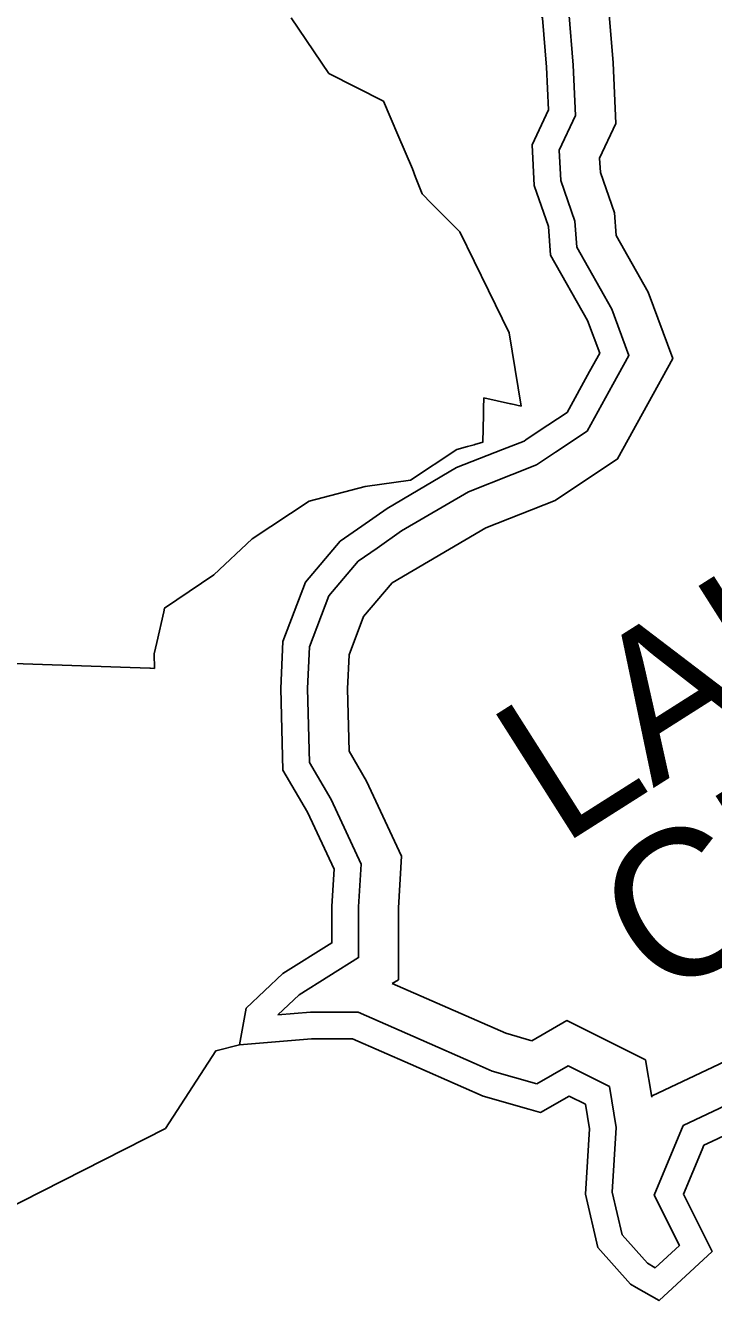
# Model space of a CAD drawing. Extents: x 2001466 to 31450019, y -30647475 to 847247.
# Drawn here: x 31443158 to 31444852, y -30633935 to -30630794 of the extents above; entities that cross this region are included whole.
import ezdxf

# ---------------------------------------------------------------- set-up
doc = ezdxf.new("R2010")
doc.units = 0
for name, color, linetype in [('Exist Boundary Political City Limit New', 7, 'Continuous'), ('Exist Hydrographic Buffer Line', 7, 'Continuous'), ('Exist Hydrographic Creek Single Shore', 7, 'Continuous'), ('Exist Hydrographic Lake Shore', 7, 'Continuous'), ('Exist Hydrographic Lake Shore Label', 7, 'Continuous'), ('Map Preparation Boundary City Limit Buffer Line', 7, 'Continuous')]:
    doc.layers.add(name, color=color, linetype=linetype)

msp = doc.modelspace()

# ---------------------------------------------------------------- linework, layer by layer
at = {"layer": 'Exist Boundary Political City Limit New'}
msp.add_lwpolyline([(31443811.8, -30630775.3), (31443904.9, -30630912.6), (31444038.9, -30630980.8), (31444074.3, -30631063.5), (31444110.3, -30631147.8), (31444118, -30631167.6), (31444134.1, -30631209.1), (31444157.5, -30631232.7), (31444227.4, -30631302.9), (31444297.6, -30631447.2), (31444348.3, -30631551.3), (31444377.9, -30631731.8), (31444353.4, -30631726.3), (31444352.1, -30631726), (31444286.6, -30631711.6), (31444285.5, -30631737.1), (31444285.1, -30631753.6), (31444283.6, -30631821.1), (31444263.8, -30631826.7), (31444262.4, -30631827.1), (31444245.9, -30631831.8), (31444220.1, -30631839.1), (31444105.8, -30631914.5), (31443993.8, -30631929.8), (31443856.6, -30631966.4), (31443716.1, -30632058.6), (31443621.1, -30632147.3), (31443500.3, -30632229.3), (31443498.1, -30632238.9), (31443480.8, -30632314.3), (31443474.3, -30632342.3), (31443475.1, -30632378), (31443465.6, -30632377.6), (31443464.3, -30632377.6), (31443103.4, -30632365.5)], dxfattribs=at)
at = {"layer": 'Exist Hydrographic Buffer Line'}
for p, q in [((31444462.7, -30631845.4), (31444420.8, -30631873.3)), ((31444171.3, -30633202.8), (31444340.5, -30633276.9)), ((31444131.8, -30633293), (31444262.6, -30633350.2))]:
    msp.add_line(p, q, dxfattribs=at)
for points in [[(31444931.2, -30629509.5), (31444435.1, -30629855.3), (31444471.8, -30629925.4), (31444465.8, -30630071.6), (31444421.7, -30630225.9), (31444385.6, -30630298.1), (31444385.6, -30630320.4), (31444401, -30630387.1), (31444396.2, -30630512.8), (31444495.3, -30630760.7), (31444506.3, -30630892.5), (31444512.1, -30631015.7), (31444471.9, -30631101.2), (31444475.7, -30631176), (31444510.6, -30631276), (31444515.2, -30631340.6), (31444601.1, -30631493.3), (31444643.7, -30631606.9), (31444603.9, -30631678.6), (31444540.9, -30631793.3), (31444462.7, -30631845.4)], [(31444890.9, -30629657.6), (31444562.6, -30629886.5), (31444571.3, -30629903.1), (31444563.6, -30630087.4), (31444513.8, -30630261.7), (31444486, -30630317.5), (31444499.9, -30630377.8), (31444495.3, -30630495.7), (31444592.2, -30630737.9), (31444604.5, -30630886.1), (31444611.6, -30631035.4), (31444571.4, -30631120.8), (31444573.2, -30631156.9), (31444607.9, -30631255.9), (31444611.9, -30631311.6), (31444690.6, -30631451.6), (31444751.8, -30631615), (31444690, -30631726.2), (31444615.5, -30631861.8), (31444461.9, -30631964.3)], [(31444420.8, -30631873.3), (31444416, -30631876.5), (31444356.2, -30631900.1)], [(31444356.2, -30631900.1), (31444248.2, -30631942.7), (31444083.7, -30632039.5), (31444023.4, -30632081.5)], [(31444461.9, -30631964.3), (31444291.5, -30632031.4), (31444060.7, -30632167.2)], [(31444023.4, -30632081.5), (31443977, -30632113.7), (31443904.3, -30632199.3), (31443856.7, -30632324.8), (31443852.2, -30632427.8), (31443856.8, -30632610), (31443910.2, -30632701.3), (31443983.9, -30632860), (31443978, -30632965.2), (31443978, -30633090.3), (31443831.9, -30633181.7), (31443779.3, -30633231.4)], [(31444060.7, -30632167.2), (31443990.3, -30632250.1), (31443954.4, -30632344.9), (31443950.7, -30632428.7), (31443954.6, -30632582.2), (31443997.5, -30632655.7), (31444083.5, -30632840.9), (31444076.4, -30632967.9), (31444076.4, -30633144.9), (31444061, -30633154.5)], [(31444061, -30633154.5), (31444171.3, -30633202.8)], [(31443779.3, -30633231.4), (31443859.4, -30633225), (31443976.5, -30633225), (31444131.8, -30633293)], [(31444404.3, -30633295.1), (31444491, -30633245.6), (31444684.5, -30633342.4), (31444699.8, -30633434.2)], [(31444340.5, -30633276.9), (31444404.3, -30633295.1)], [(31444701.1, -30633431.1), (31444969.9, -30633303.7)], [(31444262.6, -30633350.2), (31444307.1, -30633369.7), (31444417.1, -30633401.1)], [(31444417.1, -30633401.1), (31444494.1, -30633357.2), (31444595.6, -30633408), (31444612.4, -30633508.7), (31444602.5, -30633667.8), (31444626.8, -30633773), (31444689, -30633843.1)], [(31444777.4, -30633503.9), (31444999.7, -30633398.5)], [(31444699.8, -30633434.2), (31444701.1, -30633431.1)], [(31444689, -30633843.1), (31444708.4, -30633854.2), (31444767.7, -30633799.4), (31444705.8, -30633675.7), (31444777.4, -30633503.9)]]:
    msp.add_lwpolyline(points, dxfattribs=at)
at = {"layer": 'Exist Hydrographic Creek Single Shore'}
msp.add_lwpolyline([(31442827.5, -30633914), (31442844.5, -30633845.5), (31443502.5, -30633511.1), (31443626.3, -30633320.1), (31443684.4, -30633304.9)], dxfattribs=at)
at = {"layer": 'Exist Hydrographic Lake Shore'}
for p, q in [((31444420.3, -30631794.8), (31444389.6, -30631815.3)), ((31444105.5, -30633353.1), (31444236.3, -30633410.3))]:
    msp.add_line(p, q, dxfattribs=at)
for points in [[(31444930.2, -30629430.2), (31444350.2, -30629834.5), (31444405.6, -30629940.3), (31444400.5, -30630061.1), (31444360.3, -30630202), (31444320, -30630282.6), (31444320, -30630327.9), (31444335.1, -30630393.3), (31444330.1, -30630524.2), (31444430.7, -30630776), (31444440.8, -30630896.8), (31444445.8, -30631002.5), (31444405.6, -30631088.1), (31444410.6, -30631188.8), (31444445.8, -30631289.5), (31444450.8, -30631359.9), (31444541.4, -30631521), (31444571.6, -30631601.6), (31444546.5, -30631646.9), (31444491.1, -30631747.6), (31444420.3, -30631794.8)], [(31444389.6, -30631815.3), (31444385.4, -30631818.1), (31444332.1, -30631839.1)], [(31444332.1, -30631839.1), (31444219.4, -30631883.5), (31444048.3, -30631984.2), (31443985.9, -30632027.6)], [(31443985.9, -30632027.6), (31443932.5, -30632064.7), (31443847, -30632165.4), (31443791.6, -30632311.4), (31443786.6, -30632427.2), (31443791.6, -30632628.6), (31443852, -30632731.8), (31443917.4, -30632872.7), (31443912.4, -30632963.4), (31443912.4, -30633054), (31443791.6, -30633129.5), (31443701, -30633215.1), (31443684.4, -30633304.9)], [(31443684.4, -30633304.9), (31443862.1, -30633290.6), (31443962.7, -30633290.6), (31444105.5, -30633353.1)], [(31444236.3, -30633410.3), (31444284.8, -30633431.6), (31444397.3, -30633463.7)], [(31444397.3, -30633463.7), (31444425.7, -30633471.8), (31444496.1, -30633431.6), (31444536.4, -30633451.7), (31444546.5, -30633512.1), (31444536.4, -30633673.2), (31444566.6, -30633804.1), (31444647.1, -30633894.7), (31444661.1, -30633902.7)], [(31444847.8, -30633543.1), (31445019.5, -30633461.8)], [(31444823.8, -30633563.1), (31444828.3, -30633552.4), (31444847.8, -30633543.1)], [(31444661.1, -30633902.7), (31444717.6, -30633935), (31444848.4, -30633814.2), (31444777.9, -30633673.2), (31444823.8, -30633563.1)]]:
    msp.add_lwpolyline(points, dxfattribs=at)
at = {"layer": 'Map Preparation Boundary City Limit Buffer Line'}
for points in [[(31443103.4, -30632365.5), (31443464.3, -30632377.6), (31443465.6, -30632377.6), (31443475.1, -30632378), (31443474.3, -30632342.3), (31443480.8, -30632314.3), (31443498.1, -30632238.9), (31443500.3, -30632229.3), (31443621.1, -30632147.3), (31443716.1, -30632058.6), (31443856.6, -30631966.4), (31443993.8, -30631929.8), (31444105.8, -30631914.5), (31444220.1, -30631839.1), (31444245.9, -30631831.8), (31444262.4, -30631827.1), (31444263.8, -30631826.7), (31444283.6, -30631821.1), (31444285.1, -30631753.6), (31444285.5, -30631737.1), (31444286.6, -30631711.6), (31444352.1, -30631726), (31444353.4, -30631726.3), (31444377.9, -30631731.8), (31444348.3, -30631551.3), (31444297.6, -30631447.2), (31444227.4, -30631302.9), (31444157.5, -30631232.7), (31444134.1, -30631209.1), (31444118, -30631167.6), (31444110.3, -30631147.8), (31444074.3, -30631063.5), (31444038.9, -30630980.8), (31443904.9, -30630912.6), (31443811.8, -30630775.3)], [(31443811.8, -30630775.3), (31443904.9, -30630912.6), (31444038.9, -30630980.8), (31444074.3, -30631063.5), (31444110.3, -30631147.8), (31444118, -30631167.6), (31444134.1, -30631209.1), (31444157.5, -30631232.7), (31444227.4, -30631302.9), (31444297.6, -30631447.2), (31444348.3, -30631551.3), (31444377.9, -30631731.8), (31444353.4, -30631726.3), (31444352.1, -30631726), (31444286.6, -30631711.6), (31444285.5, -30631737.1), (31444285.1, -30631753.6), (31444283.6, -30631821.1), (31444263.8, -30631826.7), (31444262.4, -30631827.1), (31444245.9, -30631831.8), (31444220.1, -30631839.1), (31444105.8, -30631914.5), (31443993.8, -30631929.8), (31443856.6, -30631966.4), (31443716.1, -30632058.6), (31443621.1, -30632147.3), (31443500.3, -30632229.3), (31443498.1, -30632238.9), (31443480.8, -30632314.3), (31443474.3, -30632342.3), (31443475.1, -30632378), (31443465.6, -30632377.6), (31443464.3, -30632377.6), (31443103.4, -30632365.5)]]:
    msp.add_lwpolyline(points, dxfattribs=at)

# ---------------------------------------------------------------- texts
at = {"layer": 'Exist Hydrographic Lake Shore Label'}
for s, p in [('CRABTREE', (31444722.7, -30633204.9)), ('LAKE', (31444476.6, -30632817.1))]:
    msp.add_text(s, height=360.89, rotation=32.4058, dxfattribs=at).set_placement(p)

doc.saveas('drawing.dxf')
